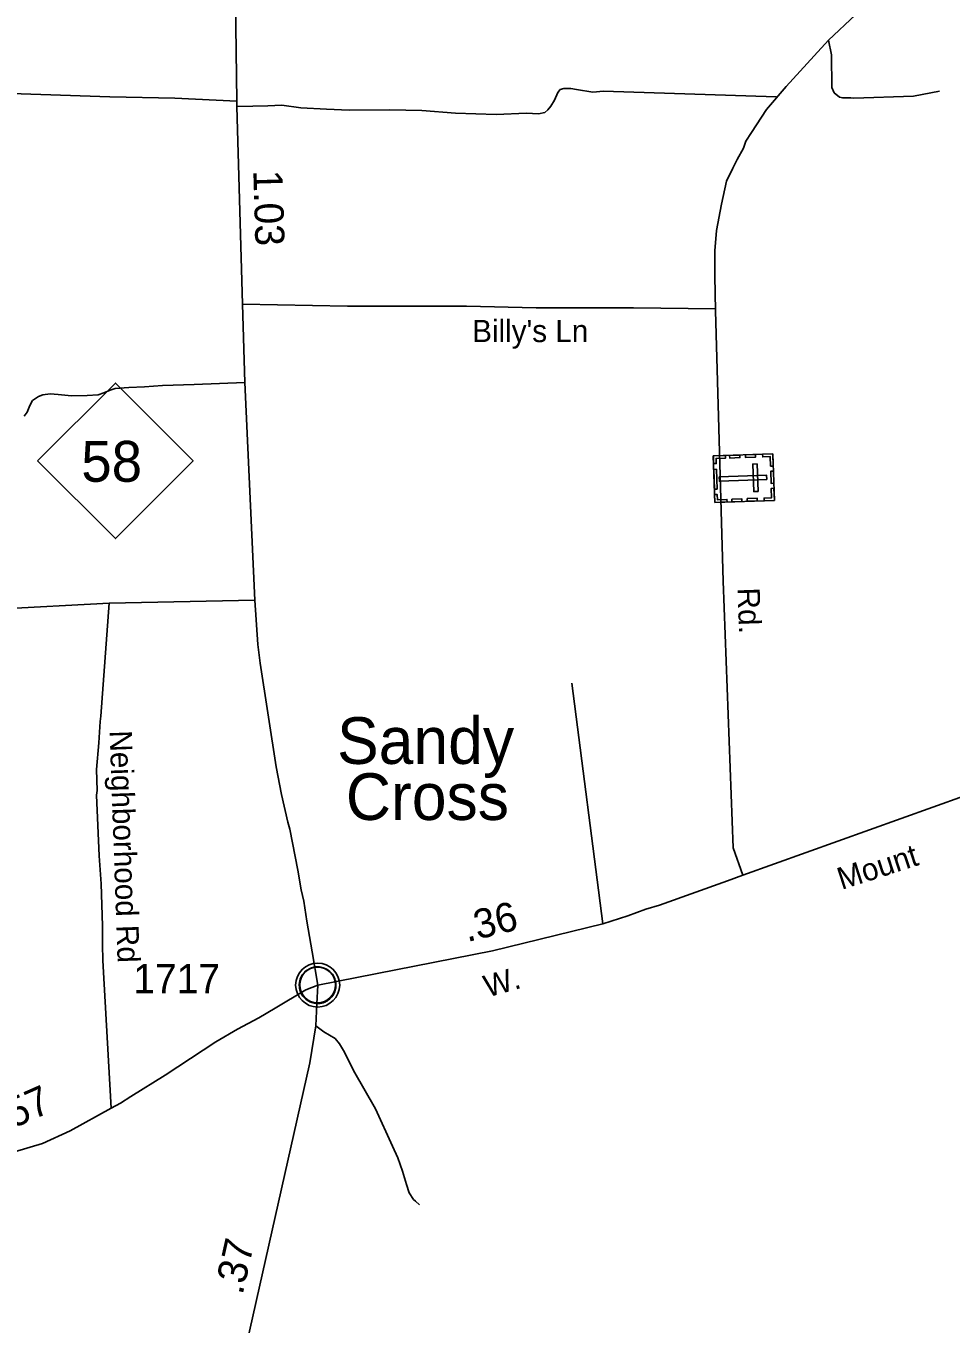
# Model space of a CAD drawing. Extents: x 2220236 to 2384410, y 720751 to 894131.
# Drawn here: x 2310967 to 2314927, y 782328 to 787885 of the extents above; entities that cross this region are included whole.
import ezdxf

# ---------------------------------------------------------------- set-up
doc = ezdxf.new("R2010")
doc.units = 0
for name, color, linetype in [('Exist Civil Demographics Community CELL', 7, 'Continuous'), ('Exist Civil Demographics Community Label', 7, 'Continuous'), ('Exist Cultural Cemetery CELL', 7, 'Continuous'), ('Exist Road Non-System Type 51', 7, 'Continuous'), ('Exist Road Non-System Type 51 Label', 7, 'Continuous'), ('Exist Road Primary NC Attributed', 7, 'Continuous'), ('Exist Road Primary NC Service Mileage Hundredths English Label', 7, 'Continuous'), ('Exist Road Primary NC Shield CELL', 7, 'Continuous'), ('Exist Road Primary NC Shield Number Label', 7, 'Continuous'), ('Exist Road Secondary Mileage Hundredths English Label', 7, 'Continuous'), ('Exist Road Secondary Type 51 Attributed', 7, 'Continuous'), ('Exist Road Secondary Type 51 Label', 7, 'Continuous'), ('Exist Road Secondary Type 51 Number Label', 7, 'Continuous')]:
    doc.layers.add(name, color=color, linetype=linetype)

msp = doc.modelspace()

# ---------------------------------------------------------------- linework, layer by layer
at = {"layer": 'Exist Civil Demographics Community CELL'}
msp.add_lwpolyline([(2312138, 783791.3), (2312139, 783796.9), (2312140.8, 783803.5), (2312143.7, 783810.7), (2312146.6, 783816.4), (2312149.9, 783822.2), (2312153.7, 783827.3), (2312157.7, 783831.7), (2312162.3, 783836.3), (2312167.8, 783840.9), (2312173.2, 783844.5), (2312178.1, 783847.4), (2312183.1, 783849.8), (2312188.6, 783852.1), (2312194.2, 783854), (2312198.6, 783855.1), (2312203.4, 783855.8), (2312207.5, 783856.6), (2312213.9, 783856.8), (2312218.3, 783856.7), (2312224, 783856.5), (2312228.9, 783855.7), (2312233.8, 783854.7), (2312238.8, 783853.3), (2312244, 783851.4), (2312250.6, 783848.5), (2312256.9, 783845), (2312262, 783841.4), (2312267.1, 783837.4), (2312270.4, 783834.3), (2312274.6, 783829.9), (2312278.4, 783825.2), (2312281.5, 783820.6), (2312284.6, 783815.6), (2312287.1, 783810.4), (2312289.1, 783805.4), (2312290.7, 783800.4), (2312292, 783795.8), (2312293.1, 783789.8), (2312293.7, 783785.1), (2312293.9, 783779.1), (2312293.8, 783773.3), (2312293.2, 783767.6), (2312292.3, 783762.1), (2312290.6, 783756), (2312288.7, 783750.1), (2312286.4, 783745.1), (2312283.3, 783739.1), (2312280, 783733.7), (2312276.5, 783729), (2312272.3, 783724.3), (2312267, 783719.3), (2312262, 783715.2), (2312257, 783711.8), (2312252.7, 783709.3), (2312245.9, 783706), (2312238.7, 783703.3), (2312232.8, 783701.9), (2312226.2, 783700.6), (2312221.7, 783700.1), (2312217.2, 783699.8), (2312211.7, 783699.8), (2312207.4, 783700.2), (2312201.8, 783701), (2312195.8, 783702.3), (2312191.2, 783703.6), (2312186.1, 783705.5), (2312181.5, 783707.4), (2312177.6, 783709.7), (2312170.8, 783713.8), (2312165.2, 783718), (2312160.3, 783722.5), (2312155.8, 783727.4), (2312152.6, 783731.3), (2312149.6, 783735.5), (2312145.6, 783742.6), (2312143.8, 783746.2), (2312142.1, 783750.2), (2312139.5, 783758.4), (2312138, 783765.4), (2312137.3, 783770.6), (2312137, 783776.9), (2312136.9, 783781.6), (2312137.5, 783788.1)], close=True, dxfattribs=at)
for centre, radius in [((2312215.6, 783778.9), 94.3), ((2312215.3, 783779.2), 76.7)]:
    msp.add_circle(centre, radius, dxfattribs=at)
at = {"layer": 'Exist Cultural Cemetery CELL'}
for points in [[(2314164.1, 786052.8), (2314170.9, 785853.9), (2313916.4, 785845.2), (2313909.6, 786044.1)], [(2313910.8, 786011.1), (2313922.3, 786011.5), (2313921.5, 786033.4), (2313961.9, 786034.8), (2313961.5, 786046), (2313909.7, 786044.2)], [(2313979.5, 786046.6), (2314022.8, 786048), (2314023.2, 786036.7), (2313979.9, 786035.2)], [(2314046.7, 786048.8), (2314090, 786050.3), (2314090.4, 786038.9), (2314047.1, 786037.5)], [(2314120.8, 786051.4), (2314121.2, 786040), (2314153.4, 786041.1), (2314154.7, 786000.6), (2314165.9, 786001), (2314164.1, 786052.8)], [(2313923, 785987.1), (2313926, 785902.3), (2313914.6, 785901.9), (2313911.7, 785986.7)], [(2314138.5, 785942.9), (2314137.9, 785961.5), (2313935.2, 785954.6), (2313935.9, 785935.9)], [(2314097.5, 786009.7), (2314078.8, 786009.1), (2314082.8, 785891.4), (2314101.5, 785892)], [(2314166.6, 785978.8), (2314168.4, 785927), (2314157, 785926.6), (2314155.2, 785978.4)], [(2314127.6, 785852.3), (2314127.2, 785863.7), (2314159.4, 785864.8), (2314158, 785905.3), (2314169.1, 785905.7), (2314170.9, 785853.8)], [(2313915.3, 785878.3), (2313926.8, 785878.7), (2313927.5, 785856.7), (2313967.9, 785858.1), (2313968.3, 785846.9), (2313916.4, 785845.2)], [(2313988.3, 785859), (2314031.5, 785860.5), (2314031.9, 785849.1), (2313988.6, 785847.6)], [(2314054.1, 785861.2), (2314097.4, 785862.7), (2314097.8, 785851.3), (2314054.5, 785849.8)]]:
    msp.add_lwpolyline(points, close=True, dxfattribs=at)
at = {"layer": 'Exist Road Non-System Type 51'}
for p, q in [((2314178.8, 787581.7), (2313439.1, 787605.6)), ((2311322.9, 785414.4), (2310698.4, 785381.1)), ((2311945.9, 785426.5), (2311322.9, 785414.4)), ((2313435.9, 784041.5), (2313303.3, 785071.4))]:
    msp.add_line(p, q, dxfattribs=at)
for points in [[(2314403.1, 787824), (2314415.6, 787761.5), (2314417.5, 787621.7), (2314426.9, 787599), (2314449.7, 787580.4), (2314463.8, 787576.6), (2314497.8, 787577), (2314511.7, 787575.1), (2314766.9, 787584.8), (2314877.4, 787605.1)], [(2311868.8, 787562.3), (2311604.2, 787575.9), (2311325.9, 787582), (2310733.2, 787601.7)], [(2311869.5, 787539.5), (2311937.5, 787541.3), (2312001.7, 787543.2), (2312062.1, 787545.1), (2312143.3, 787533.8), (2312252.9, 787528.1), (2312351.1, 787524.3), (2312524.9, 787526.2), (2312660.9, 787522.4), (2312806.3, 787511.1), (2312980.1, 787505.4), (2313110.4, 787511.1), (2313161.4, 787509.2), (2313187.8, 787514.9), (2313201.1, 787526.2), (2313214.3, 787541.3), (2313229.4, 787567.8), (2313244.5, 787599.9), (2313254, 787613.2), (2313269.1, 787616.9), (2313299.3, 787616.9), (2313323.8, 787613.2), (2313393.7, 787601.8), (2313439.1, 787605.6)], [(2311893.9, 786693.2), (2312342.7, 786685.5), (2312852.5, 786685.5), (2313151.2, 786677.7), (2313568.3, 786677.7), (2313919.3, 786674)], [(2310959.6, 786213.9), (2310972.1, 786231.5), (2310982.7, 786260.2), (2310994.8, 786281.4), (2311020.5, 786298.1), (2311038.6, 786305.6), (2311070.4, 786310.2), (2311105.2, 786307.2), (2311161.1, 786301.1), (2311229.2, 786302.6), (2311276, 786305.6), (2311300.2, 786314.7), (2311327.4, 786325.3), (2311348.6, 786332.9), (2311407.6, 786337.4), (2311474.1, 786340.4), (2311551.2, 786345), (2311687.3, 786349.5), (2311903.6, 786358.6)], [(2311331, 783252.3), (2311296.2, 783883.3), (2311294.7, 783952.9), (2311294.7, 784033.1), (2311289.3, 784212), (2311280, 784331.9), (2311269.2, 784591.5), (2311271, 784611.6), (2311268.1, 784701.5), (2311278.9, 784815.6), (2311283.9, 784907.7), (2311287.6, 784929.6), (2311322.9, 785414.4)], [(2312207.5, 783604.7), (2312242.3, 783578.9), (2312290.7, 783549.4), (2312308.9, 783526.7), (2312330, 783491.9), (2312369.3, 783413.2), (2312463.1, 783248.3), (2312535.7, 783089.4), (2312558.4, 783039.5), (2312579.5, 782982), (2312596.2, 782924.5), (2312606.8, 782889.7), (2312626.4, 782860.9), (2312634, 782853.4), (2312652.1, 782838.2)]]:
    msp.add_lwpolyline(points, dxfattribs=at)
at = {"layer": 'Exist Road Primary NC Attributed'}
for points in [[(2312215.6, 783778.9), (2312192.4, 783921.7), (2312169.7, 784051.8), (2312156.1, 784138), (2312145.5, 784186.5), (2312130.4, 784271), (2312096.4, 784446.5), (2312088.2, 784476.4), (2312061, 784594.1), (2312037.7, 784713.8), (2311969, 785156.9), (2311960.1, 785236.8), (2311945.9, 785426.5), (2311903.6, 786358.6), (2311893.9, 786693.2), (2311869.5, 787539.5), (2311868.8, 787562.3), (2311847.6, 789169.3)], [(2311831, 781885), (2312181.8, 783445.8), (2312207.5, 783604.7), (2312212.4, 783698.2), (2312215.6, 783778.9)]]:
    msp.add_lwpolyline(points, dxfattribs=at)
at = {"layer": 'Exist Road Primary NC Shield CELL'}
msp.add_lwpolyline([(2311016.3, 786023.2), (2311349.3, 786356.2), (2311682.3, 786023.2), (2311349.3, 785690.2)], close=True, dxfattribs=at)
at = {"layer": 'Exist Road Secondary Type 51 Attributed'}
for points in [[(2314517.9, 787933.1), (2314403.1, 787824), (2314341.8, 787757.3), (2314222.1, 787626.2), (2314137.3, 787527.3), (2314072.9, 787429.1), (2314048.4, 787392.3), (2314039.2, 787361.6), (2314011.5, 787312.5), (2313993.1, 787275.7), (2313965.5, 787220.4), (2313944.1, 787122.2), (2313922.6, 787008.7), (2313916.4, 786922.7), (2313916.4, 786815.3), (2313919.5, 786664.9), (2313951.7, 785507.9), (2313994.7, 784366.2), (2314035.9, 784249.9)], [(2316070, 784977.3), (2314035.9, 784249.9)], [(2314035.9, 784249.9), (2313969.8, 784225.3), (2313678.9, 784120.4), (2313620.4, 784103.4), (2313542.9, 784075.1), (2313435.9, 784041.5), (2312964.1, 783924.9), (2312215.6, 783778.9)], [(2312215.6, 783778.9), (2312165.2, 783758.2), (2312034.1, 783680.6), (2311963.1, 783638.2), (2311872.3, 783589.8), (2311780.1, 783535.3), (2311562.3, 783393.1), (2311415.7, 783302.3), (2311371.8, 783273.5), (2311331, 783252.3), (2311155.6, 783155.5), (2311037.6, 783101), (2310918.2, 783064.7)]]:
    msp.add_lwpolyline(points, dxfattribs=at)

# ---------------------------------------------------------------- texts
at = {"layer": 'Exist Civil Demographics Community Label'}
for s, p in [('Sandy', (2312298.5, 784725.6)), ('Cross', (2312336.4, 784485.6))]:
    msp.add_text(s, height=200, dxfattribs=at).set_placement(p)
at = {"layer": 'Exist Road Non-System Type 51 Label'}
msp.add_text("Billy's Ln", height=95, dxfattribs=at).set_placement((2312877.1, 786531.5))
msp.add_text('Neighborhood Rd', height=95, rotation=271.994, dxfattribs=at).set_placement((2311324.6, 784867.7))
at = {"layer": 'Exist Road Primary NC Service Mileage Hundredths English Label'}
for s, rotation, p in [('1.03', 271.6551, (2311939.9, 787266.5)), ('.37', 77.332, (2311893.8, 782449.1))]:
    msp.add_text(s, height=125, rotation=rotation, dxfattribs=at).set_placement(p)
at = {"layer": 'Exist Road Primary NC Shield Number Label'}
msp.add_text('58', height=175, dxfattribs=at).set_placement((2311203.4, 785933.5))
at = {"layer": 'Exist Road Secondary Mileage Hundredths English Label'}
for s, rotation, p in [('.36', 13.8717, (2312855.5, 783962.5)), ('.57', 23.766, (2310870.8, 783146.1))]:
    msp.add_text(s, height=125, rotation=rotation, dxfattribs=at).set_placement(p)
at = {"layer": 'Exist Road Secondary Type 51 Label'}
for s, rotation, p in [('Rd.', 271.9669, (2314013.1, 785478.9)), ('Mount', 17.8672, (2314458.7, 784185.8)), ('W.', 15.8728, (2312942.9, 783725.1))]:
    msp.add_text(s, height=95, rotation=rotation, dxfattribs=at).set_placement(p)
at = {"layer": 'Exist Road Secondary Type 51 Number Label'}
msp.add_text('1717', height=125, dxfattribs=at).set_placement((2311426.1, 783744))

doc.saveas('drawing.dxf')
